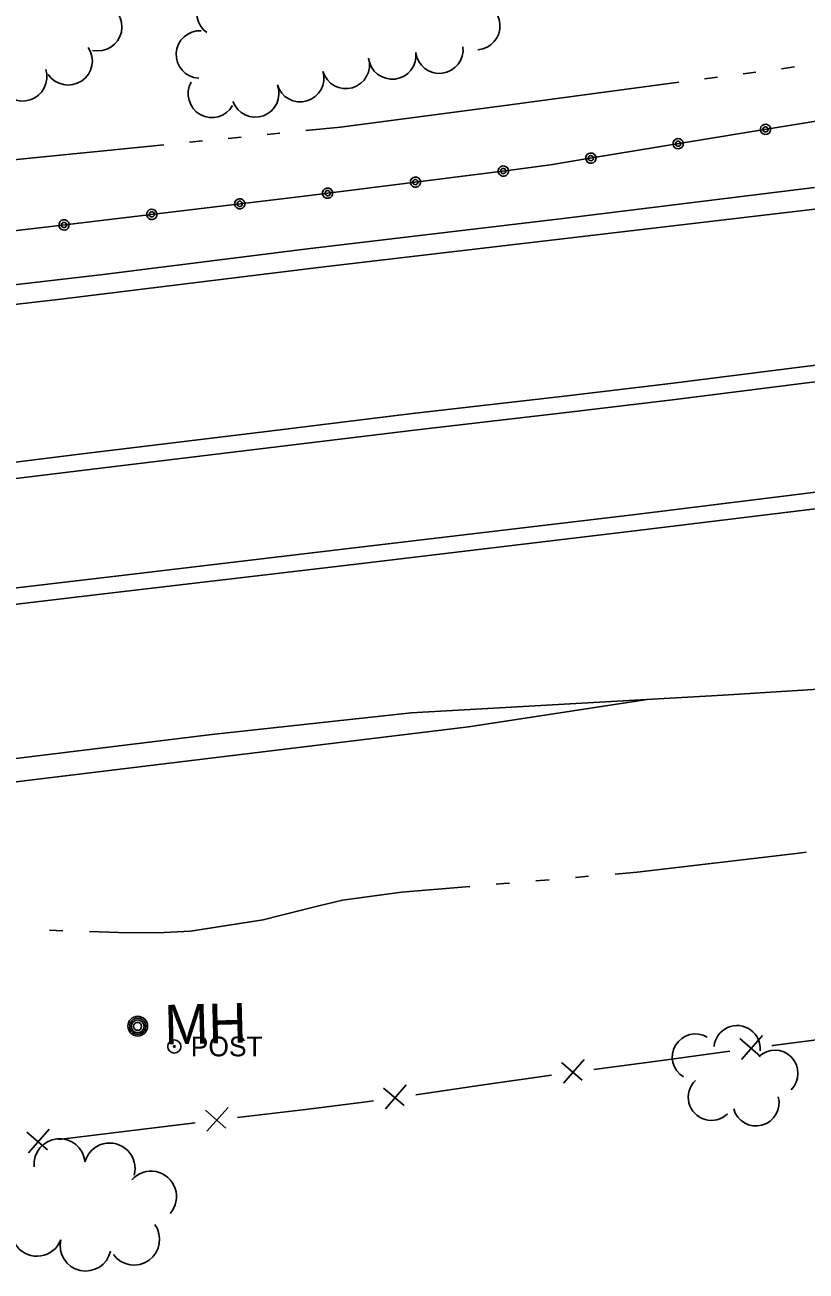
# Model space of a CAD drawing. Extents: x 589250 to 1188077, y 162953 to 363065.
# Drawn here: x 594236.5 to 594355.2, y 174756.2 to 174945.5 of the extents above; entities that cross this region are included whole.
import ezdxf

# ---------------------------------------------------------------- set-up
doc = ezdxf.new("R2010")
doc.units = 0
for name, color, linetype in [('E_BMGRD_P', 7, 'Continuous'), ('E_FEN_P', 7, 'Continuous'), ('E_LAND_TreeLine_P', 7, 'Continuous'), ('E_MISCPROP', 7, 'Continuous'), ('E_RDWY', 7, 'Continuous'), ('E_RDWY_C_and_G', 7, 'Continuous'), ('E_RDWY_Gravel', 7, 'Continuous'), ('E_UTL_MH', 7, 'Continuous'), ('E_UTL_MH_Text', 7, 'Continuous'), ('E_WTR_FlowLine', 7, 'Continuous')]:
    doc.layers.add(name, color=color, linetype=linetype)

# ---------------------------------------------------------------- blocks, each defined once
blk = doc.blocks.new('POST_2')
at = {"layer": 'E_MISCPROP'}
for radius in [4, 0.5]:
    blk.add_circle((0, 0), radius, dxfattribs=at)
blk.add_text('POST', height=12, dxfattribs=at).set_placement((10, -6))

msp = doc.modelspace()

# ---------------------------------------------------------------- linework, layer by layer
at = {"layer": 'E_BMGRD_P'}
for p, q in [((594346.98, 174929.31), (594361.16, 174931.64)), ((594322.3, 174925.25), (594346.98, 174929.31)), ((594316.34, 174924.24), (594322.3, 174925.25)), ((594278.9, 174919.5), (594309.83, 174923.4)), ((594309.83, 174923.4), (594316.34, 174924.24)), ((594241.73, 174915.04), (594278.9, 174919.5)), ((594210.52, 174911.32), (594241.73, 174915.04))]:
    msp.add_line(p, q, dxfattribs=at)
for centre, major_axis, ratio in [((594349, 174929.64), (0.75, 0.226), 0.99726), ((594349, 174929.64), (0.378, 0.114), 0.99726), ((594335.73, 174927.46), (0.78, 0.075), 0.997294), ((594335.73, 174927.46), (0.393, 0.038), 0.997294), ((594322.47, 174925.27), (0.78, 0.075), 0.997294), ((594322.47, 174925.27), (0.393, 0.038), 0.997294), ((594309.17, 174923.31), (0.773, 0.129), 0.997306), ((594309.17, 174923.31), (0.389, 0.065), 0.997306), ((594295.82, 174921.63), (0.773, 0.129), 0.997306), ((594295.82, 174921.63), (0.389, 0.065), 0.997306), ((594269.13, 174918.33), (0.775, 0.115), 0.997309), ((594282.48, 174919.95), (0.773, 0.129), 0.997306), ((594282.48, 174919.95), (0.389, 0.065), 0.997306), ((594255.78, 174916.73), (0.775, 0.115), 0.997309), ((594269.13, 174918.33), (0.39, 0.058), 0.997309), ((594242.43, 174915.12), (0.775, 0.115), 0.997309), ((594242.43, 174915.12), (0.39, 0.058), 0.997309), ((594255.78, 174916.73), (0.39, 0.058), 0.997309)]:
    msp.add_ellipse(centre, major_axis=major_axis, ratio=ratio, dxfattribs=at)
at = {"layer": 'E_FEN_P'}
for p, q in [((594345.11, 174791.51), (594348.23, 174788.8)), ((594345.37, 174788.35), (594348.55, 174791.97)), ((594349.98, 174790.44), (594350.09, 174790.46)), ((594350.09, 174790.46), (594360.32, 174791.8)), ((594333.24, 174788.21), (594343.58, 174789.59)), ((594318.03, 174787.9), (594321.15, 174785.19)), ((594318.29, 174784.74), (594321.47, 174788.36)), ((594322.9, 174786.83), (594333.24, 174788.21)), ((594306.18, 174784.48), (594316.51, 174785.96)), ((594290.98, 174784.01), (594294.13, 174781.33)), ((594291.27, 174780.85), (594294.41, 174784.5)), ((594295.86, 174782.99), (594306.18, 174784.48)), ((594264.13, 174777.47), (594267.35, 174781.05)), ((594279.12, 174780.76), (594287.15, 174781.74)), ((594287.15, 174781.74), (594289.47, 174782.07)), ((594263.91, 174780.63), (594267, 174777.89)), ((594268.77, 174779.51), (594279.12, 174780.76)), ((594236.77, 174777.29), (594239.91, 174774.6)), ((594237.04, 174774.14), (594240.2, 174777.77)), ((594241.65, 174776.21), (594252, 174777.47)), ((594252, 174777.47), (594262.36, 174778.73))]:
    msp.add_line(p, q, dxfattribs=at)
at = {"layer": 'E_LAND_TreeLine_P'}
for centre, radius, start, end in [((594266.21, 174947.3), 3.61, 55.1695, 235.1695), ((594247.57, 174945.22), 3.67, 257.6147, 77.6147), ((594305.05, 174945.33), 3.61, 274.309, 94.309), ((594263.08, 174941.03), 3.61, 87.0163, 267.0163), ((594243.07, 174940.04), 3.67, 213.7424, 33.7424), ((594299.45, 174941.75), 3.61, 187.0162, 7.0162), ((594285.24, 174939.44), 3.61, 196.2024, 16.2024), ((594292.29, 174940.87), 3.61, 187.0162, 7.0162), ((594236.16, 174937.61), 3.67, 198.1099, 18.1099), ((594278.31, 174937.43), 3.61, 196.2024, 16.2024), ((594264.9, 174935.04), 3.61, 150.628, 330.628), ((594271.48, 174935.11), 3.61, 200.0649, 20.0649), ((594344.68, 174789.99), 3.51, 354.2973, 174.2973), ((594338.34, 174788.71), 3.51, 59.0018, 239.0018), ((594350.42, 174786.26), 3.51, 314.2715, 134.2715), ((594340.78, 174782.6), 3.51, 133.8861, 313.8861), ((594347.55, 174781.76), 3.51, 195.0434, 15.0434), ((594241.76, 174772.43), 3.88, 5.5212, 185.5212), ((594249.36, 174771.77), 3.88, 344.818, 164.818), ((594255.64, 174767.5), 3.88, 318.6097, 138.6097), ((594238.32, 174762.34), 3.88, 158.7582, 338.7582), ((594253.08, 174761), 3.88, 215.9992, 35.9992), ((594245.72, 174760.08), 3.88, 167.4367, 347.4367)]:
    msp.add_arc(centre, radius, start, end, dxfattribs=at)
at = {"layer": 'E_RDWY'}
for p, q in [((594322.94, 174913.59), (594362.83, 174918.27)), ((594281.5, 174908.71), (594322.94, 174913.59)), ((594241.96, 174903.86), (594281.5, 174908.71)), ((594210.88, 174900.2), (594241.96, 174903.86)), ((594342.58, 174843.67), (594371.22, 174845.5)), ((594295.16, 174841.03), (594342.58, 174843.67)), ((594264.9, 174837.69), (594295.16, 174841.03)), ((594226.75, 174833.07), (594264.9, 174837.69))]:
    msp.add_line(p, q, dxfattribs=at)
at = {"layer": 'E_RDWY_C_and_G'}
for p, q in [((594354.6, 174893.57), (594385.29, 174897.28)), ((594354.9, 174891.09), (594385.59, 174894.79)), ((594334.57, 174891.04), (594354.6, 174893.57)), ((594318.01, 174889.07), (594334.57, 174891.04)), ((594334.88, 174888.56), (594354.9, 174891.09)), ((594295.81, 174886.51), (594318.01, 174889.07)), ((594318.3, 174886.59), (594334.88, 174888.56)), ((594273.2, 174883.74), (594295.79, 174886.51)), ((594296.1, 174884.02), (594318.3, 174886.59)), ((594244.39, 174880.26), (594273.2, 174883.74)), ((594273.5, 174881.25), (594296.1, 174884.02)), ((594222.2, 174877.5), (594244.39, 174880.26)), ((594244.69, 174877.78), (594273.5, 174881.25)), ((594222.49, 174875.02), (594244.69, 174877.78)), ((594366.54, 174875.77), (594329.25, 174871.16)), ((594366.85, 174873.29), (594329.55, 174868.68)), ((594329.25, 174871.16), (594285.24, 174865.94)), ((594329.55, 174868.68), (594285.54, 174863.45)), ((594285.24, 174865.94), (594249.03, 174861.64)), ((594285.54, 174863.45), (594249.32, 174859.16)), ((594249.03, 174861.64), (594217.55, 174857.92)), ((594249.32, 174859.16), (594217.85, 174855.44))]:
    msp.add_line(p, q, dxfattribs=at)
at = {"layer": 'E_RDWY_Gravel'}
for p, q in [((594318.27, 174916.08), (594356.42, 174920.82)), ((594279.41, 174911.48), (594318.27, 174916.08)), ((594247.96, 174907.56), (594279.41, 174911.48)), ((594218.46, 174904.1), (594247.96, 174907.56)), ((594303.87, 174838.87), (594331.03, 174843.03)), ((594228.14, 174829.65), (594303.87, 174838.87))]:
    msp.add_line(p, q, dxfattribs=at)
at = {"layer": 'E_UTL_MH'}
for centre, radius in [((594253.64, 174793.41), 1.5), ((594253.64, 174793.4), 1.22), ((594253.64, 174793.39), 0.968), ((594253.61, 174793.38), 0.605)]:
    msp.add_circle(centre, radius, dxfattribs=at)
at = {"layer": 'E_WTR_FlowLine'}
for p, q in [((594345.59, 174938.08), (594347.54, 174938.34)), ((594351.45, 174938.86), (594353.4, 174939.12)), ((594307.5, 174933.04), (594335.82, 174936.79)), ((594339.73, 174937.31), (594341.68, 174937.57)), ((594284.43, 174929.98), (594307.5, 174933.04)), ((594273.27, 174928.87), (594275.23, 174929.06)), ((594279.15, 174929.46), (594284.43, 174929.98)), ((594229.15, 174924.45), (594257.58, 174927.3)), ((594261.5, 174927.69), (594263.46, 174927.88)), ((594267.39, 174928.28), (594269.35, 174928.47)), ((594329.48, 174816.8), (594353.65, 174819.65)), ((594353.65, 174819.65), (594355.16, 174819.85)), ((594308.09, 174814.96), (594309.26, 174815.06)), ((594309.26, 174815.06), (594310.09, 174815.13)), ((594314.11, 174815.48), (594316.11, 174815.65)), ((594320.13, 174815.99), (594322.13, 174816.17)), ((594326.15, 174816.51), (594329.48, 174816.8)), ((594284.73, 174812.55), (594293.71, 174813.75)), ((594293.71, 174813.75), (594304.07, 174814.62)), ((594275.27, 174810.21), (594280.94, 174811.62)), ((594280.94, 174811.62), (594284.73, 174812.55)), ((594261.63, 174807.82), (594272.67, 174809.57)), ((594272.67, 174809.57), (594275.27, 174810.21)), ((594240.25, 174807.97), (594242.26, 174807.91)), ((594246.29, 174807.77), (594250.73, 174807.63)), ((594250.73, 174807.63), (594256.62, 174807.56)), ((594256.62, 174807.56), (594261.63, 174807.82))]:
    msp.add_line(p, q, dxfattribs=at)

# ---------------------------------------------------------------- block references
at = {"layer": 'E_MISCPROP', "xscale": 0.25, "yscale": 0.25}
msp.add_blockref('POST_2', (594259.19, 174790.32), dxfattribs=at)

# ---------------------------------------------------------------- texts
at = {"layer": 'E_UTL_MH_Text'}
msp.add_text('MH', height=6, rotation=1.4393, dxfattribs=at).set_placement((594257.76, 174790.62))

doc.saveas('drawing.dxf')
